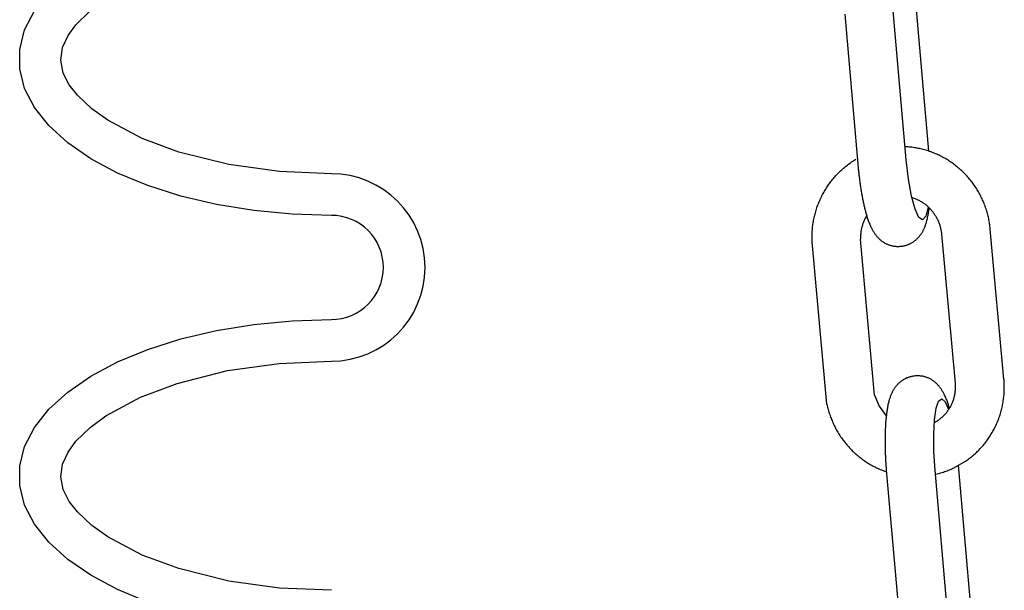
# Model space of a CAD drawing. Extents: x 1529 to 4201, y -422 to 622.
# Tile 288 of 460: x 2190.52 to 2192.88, y 496.62 to 497.99. Entities that reach past the tile are written whole.
import ezdxf

# ---------------------------------------------------------------- set-up
doc = ezdxf.new("R2010")
doc.units = 0
doc.header["$MEASUREMENT"] = 0
doc.layers.add('SPILL-BUCKET', color=1, linetype='CONTINUOUS')

msp = doc.modelspace()

# ---------------------------------------------------------------- linework, layer by layer
at = {"layer": 'SPILL-BUCKET', "color": 1, "linetype": 'Continuous'}
for p, q in [((2192.698, 497.67574), (2192.66746, 498.02452)), ((2190.52737, 497.96675), (2190.55077, 498.01233)), ((2190.65064, 497.9792), (2190.6844, 498.01226)), ((2192.49583, 498.00429), (2192.52735, 497.64436)), ((2192.6436, 497.65514), (2192.6123, 498.01258)), ((2190.51557, 497.92006), (2190.52737, 497.96675)), ((2190.63174, 497.95331), (2190.65064, 497.9792)), ((2190.6185, 497.92451), (2190.63174, 497.95331)), ((2190.51557, 497.873), (2190.51557, 497.92006)), ((2190.61407, 497.89374), (2190.6185, 497.92451)), ((2190.52737, 497.82631), (2190.51557, 497.873)), ((2190.62026, 497.8632), (2190.61407, 497.89374)), ((2190.63468, 497.83498), (2190.62026, 497.8632)), ((2190.55077, 497.78073), (2190.52737, 497.82631)), ((2190.65416, 497.80985), (2190.63468, 497.83498)), ((2190.68843, 497.77752), (2190.65416, 497.80985)), ((2190.58542, 497.73697), (2190.55077, 497.78073)), ((2190.72675, 497.75004), (2190.68843, 497.77752)), ((2190.63077, 497.69573), (2190.58542, 497.73697)), ((2190.80968, 497.70613), (2190.72675, 497.75004)), ((2190.89758, 497.67369), (2190.80968, 497.70613)), ((2190.68609, 497.65766), (2190.63077, 497.69573)), ((2192.64783, 497.68603), (2192.64086, 497.68652)), ((2192.65091, 497.68575), (2192.64783, 497.68603)), ((2192.65399, 497.68542), (2192.65091, 497.68575)), ((2192.65706, 497.68505), (2192.65399, 497.68542)), ((2192.66013, 497.68464), (2192.65706, 497.68505)), ((2192.66319, 497.68418), (2192.66013, 497.68464)), ((2192.66625, 497.68367), (2192.66319, 497.68418)), ((2192.6693, 497.68313), (2192.66625, 497.68367)), ((2192.67234, 497.68253), (2192.6693, 497.68313)), ((2192.67537, 497.68189), (2192.67234, 497.68253)), ((2191.01737, 497.64383), (2190.89758, 497.67369)), ((2192.67839, 497.68121), (2192.67537, 497.68189)), ((2192.68141, 497.68049), (2192.67839, 497.68121)), ((2192.68441, 497.67972), (2192.68141, 497.68049)), ((2192.6874, 497.67891), (2192.68441, 497.67972)), ((2192.69039, 497.67805), (2192.6874, 497.67891)), ((2192.69336, 497.67715), (2192.69039, 497.67805)), ((2192.69631, 497.67621), (2192.69336, 497.67715)), ((2192.69926, 497.67522), (2192.69631, 497.67621)), ((2192.70219, 497.67419), (2192.69926, 497.67522)), ((2192.7051, 497.67312), (2192.70219, 497.67419)), ((2192.708, 497.67201), (2192.7051, 497.67312)), ((2192.71089, 497.67085), (2192.708, 497.67201)), ((2192.71375, 497.66966), (2192.71089, 497.67085)), ((2192.7166, 497.66842), (2192.71375, 497.66966)), ((2192.71944, 497.66714), (2192.7166, 497.66842)), ((2192.72225, 497.66582), (2192.71944, 497.66714)), ((2192.72505, 497.66446), (2192.72225, 497.66582)), ((2192.72782, 497.66305), (2192.72505, 497.66446)), ((2192.73058, 497.66161), (2192.72782, 497.66305)), ((2192.73332, 497.66013), (2192.73058, 497.66161)), ((2192.73603, 497.65861), (2192.73332, 497.66013)), ((2190.75052, 497.62335), (2190.68609, 497.65766)), ((2191.13946, 497.627), (2191.01737, 497.64383)), ((2192.49265, 497.63466), (2192.49502, 497.63668)), ((2192.49502, 497.63668), (2192.49741, 497.63867)), ((2192.49741, 497.63867), (2192.49984, 497.64062)), ((2192.49984, 497.64062), (2192.50229, 497.64254)), ((2192.50229, 497.64254), (2192.50477, 497.64442)), ((2192.50477, 497.64442), (2192.50727, 497.64626)), ((2192.50727, 497.64626), (2192.5098, 497.64807)), ((2192.5098, 497.64807), (2192.51236, 497.64984)), ((2192.51236, 497.64984), (2192.51494, 497.65157)), ((2192.51494, 497.65157), (2192.51754, 497.65327)), ((2192.51754, 497.65327), (2192.52017, 497.65492)), ((2192.52017, 497.65492), (2192.52282, 497.65654)), ((2192.52735, 497.64436), (2192.52748, 497.64287)), ((2192.52748, 497.64287), (2192.52762, 497.64138)), ((2192.52762, 497.64138), (2192.52787, 497.63857)), ((2192.52787, 497.63857), (2192.52814, 497.63576)), ((2192.52814, 497.63576), (2192.52842, 497.63295)), ((2192.64893, 497.60893), (2192.6436, 497.65514)), ((2192.73873, 497.65705), (2192.73603, 497.65861)), ((2192.7414, 497.65545), (2192.73873, 497.65705)), ((2192.74405, 497.65381), (2192.7414, 497.65545)), ((2192.74667, 497.65213), (2192.74405, 497.65381)), ((2192.74928, 497.65042), (2192.74667, 497.65213)), ((2192.75185, 497.64867), (2192.74928, 497.65042)), ((2192.7544, 497.64688), (2192.75185, 497.64867)), ((2192.75693, 497.64505), (2192.7544, 497.64688)), ((2192.75943, 497.64319), (2192.75693, 497.64505)), ((2192.7619, 497.64129), (2192.75943, 497.64319)), ((2192.76435, 497.63935), (2192.7619, 497.64129)), ((2192.76677, 497.63739), (2192.76435, 497.63935)), ((2192.76916, 497.63538), (2192.76677, 497.63739)), ((2192.77152, 497.63334), (2192.76916, 497.63538)), ((2190.82304, 497.59335), (2190.75052, 497.62335)), ((2191.26358, 497.62172), (2191.13946, 497.627)), ((2192.46861, 497.61026), (2192.47064, 497.61264)), ((2192.47064, 497.61264), (2192.4727, 497.61498)), ((2192.4727, 497.61498), (2192.47479, 497.61729)), ((2192.47479, 497.61729), (2192.47691, 497.61958)), ((2192.47691, 497.61958), (2192.47906, 497.62183)), ((2192.47906, 497.62183), (2192.48125, 497.62405)), ((2192.48125, 497.62405), (2192.48347, 497.62624)), ((2192.48347, 497.62624), (2192.48572, 497.62839)), ((2192.48572, 497.62839), (2192.488, 497.63052)), ((2192.488, 497.63052), (2192.49031, 497.63261)), ((2192.49031, 497.63261), (2192.49265, 497.63466)), ((2192.52842, 497.63295), (2192.5287, 497.63014)), ((2192.5287, 497.63014), (2192.529, 497.62735)), ((2192.529, 497.62735), (2192.5293, 497.62456)), ((2192.5293, 497.62456), (2192.5296, 497.62178)), ((2192.5296, 497.62178), (2192.52992, 497.619)), ((2192.52992, 497.619), (2192.53024, 497.61624)), ((2192.53024, 497.61624), (2192.53057, 497.61348)), ((2192.53057, 497.61348), (2192.53091, 497.61073)), ((2192.77386, 497.63127), (2192.77152, 497.63334)), ((2192.77616, 497.62917), (2192.77386, 497.63127)), ((2192.77843, 497.62703), (2192.77616, 497.62917)), ((2192.78068, 497.62485), (2192.77843, 497.62703)), ((2192.78289, 497.62265), (2192.78068, 497.62485)), ((2192.78507, 497.62041), (2192.78289, 497.62265)), ((2192.78722, 497.61815), (2192.78507, 497.62041)), ((2192.78933, 497.61585), (2192.78722, 497.61815)), ((2192.79142, 497.61352), (2192.78933, 497.61585)), ((2192.79347, 497.61116), (2192.79142, 497.61352)), ((2190.90251, 497.56814), (2190.82304, 497.59335)), ((2192.45197, 497.58765), (2192.45368, 497.59027)), ((2192.45368, 497.59027), (2192.45542, 497.59286)), ((2192.45542, 497.59286), (2192.4572, 497.59543)), ((2192.4572, 497.59543), (2192.45901, 497.59797)), ((2192.45901, 497.59797), (2192.46086, 497.60048)), ((2192.46086, 497.60048), (2192.46275, 497.60297)), ((2192.46275, 497.60297), (2192.46467, 497.60543)), ((2192.46467, 497.60543), (2192.46662, 497.60786)), ((2192.46662, 497.60786), (2192.46861, 497.61026)), ((2192.53091, 497.61073), (2192.53126, 497.608)), ((2192.53126, 497.608), (2192.53161, 497.60527)), ((2192.53161, 497.60527), (2192.53198, 497.60255)), ((2192.53198, 497.60255), (2192.53235, 497.59985)), ((2192.53235, 497.59985), (2192.53272, 497.59716)), ((2192.53272, 497.59716), (2192.53311, 497.59447)), ((2192.53311, 497.59447), (2192.5335, 497.59181)), ((2192.5335, 497.59181), (2192.5339, 497.58915)), ((2192.5339, 497.58915), (2192.53431, 497.58651)), ((2192.6562, 497.56818), (2192.64893, 497.60893)), ((2192.79548, 497.60877), (2192.79347, 497.61116)), ((2192.79746, 497.60636), (2192.79548, 497.60877)), ((2192.79941, 497.60391), (2192.79746, 497.60636)), ((2192.80132, 497.60144), (2192.79941, 497.60391)), ((2192.8032, 497.59894), (2192.80132, 497.60144)), ((2192.80504, 497.59642), (2192.8032, 497.59894)), ((2192.80685, 497.59386), (2192.80504, 497.59642)), ((2192.80861, 497.59129), (2192.80685, 497.59386)), ((2192.81035, 497.58868), (2192.80861, 497.59129)), ((2192.81204, 497.58606), (2192.81035, 497.58868)), ((2190.98767, 497.5481), (2190.90251, 497.56814)), ((2192.43836, 497.56306), (2192.43972, 497.56588)), ((2192.43972, 497.56588), (2192.44111, 497.56867)), ((2192.44111, 497.56867), (2192.44255, 497.57145)), ((2192.44255, 497.57145), (2192.44402, 497.57421)), ((2192.44402, 497.57421), (2192.44554, 497.57694)), ((2192.44554, 497.57694), (2192.44709, 497.57965)), ((2192.44709, 497.57965), (2192.44868, 497.58234)), ((2192.44868, 497.58234), (2192.45031, 497.58501)), ((2192.45031, 497.58501), (2192.45197, 497.58765)), ((2192.53431, 497.58651), (2192.53472, 497.58388)), ((2192.53472, 497.58388), (2192.53515, 497.58127)), ((2192.53515, 497.58127), (2192.53558, 497.57867)), ((2192.53558, 497.57867), (2192.53601, 497.57609)), ((2192.53601, 497.57609), (2192.53646, 497.57352)), ((2192.53646, 497.57352), (2192.53691, 497.57097)), ((2192.53691, 497.57097), (2192.53737, 497.56843)), ((2192.53737, 497.56843), (2192.53784, 497.56592)), ((2192.53784, 497.56592), (2192.53832, 497.56341)), ((2192.66477, 497.53659), (2192.6562, 497.56818)), ((2192.65709, 497.56492), (2192.66009, 497.56391)), ((2192.8137, 497.5834), (2192.81204, 497.58606)), ((2192.81532, 497.58073), (2192.8137, 497.5834)), ((2192.8169, 497.57803), (2192.81532, 497.58073)), ((2192.81844, 497.57531), (2192.8169, 497.57803)), ((2192.81994, 497.57257), (2192.81844, 497.57531)), ((2192.8214, 497.56981), (2192.81994, 497.57257)), ((2192.82283, 497.56702), (2192.8214, 497.56981)), ((2192.82421, 497.56422), (2192.82283, 497.56702)), ((2192.82555, 497.56139), (2192.82421, 497.56422)), ((2191.07719, 497.53356), (2190.98767, 497.5481)), ((2192.429, 497.53988), (2192.43002, 497.54283)), ((2192.43002, 497.54283), (2192.43109, 497.54577)), ((2192.43109, 497.54577), (2192.4322, 497.5487)), ((2192.4322, 497.5487), (2192.43335, 497.55161)), ((2192.43335, 497.55161), (2192.43454, 497.5545)), ((2192.43454, 497.5545), (2192.43578, 497.55737)), ((2192.43578, 497.55737), (2192.43705, 497.56022)), ((2192.43705, 497.56022), (2192.43836, 497.56306)), ((2192.53832, 497.56341), (2192.5388, 497.56093)), ((2192.5388, 497.56093), (2192.5393, 497.55845)), ((2192.5393, 497.55845), (2192.5398, 497.556)), ((2192.5398, 497.556), (2192.54031, 497.55356)), ((2192.54031, 497.55356), (2192.54082, 497.55114)), ((2192.54082, 497.55114), (2192.54135, 497.54873)), ((2192.54135, 497.54873), (2192.54189, 497.54634)), ((2192.54189, 497.54634), (2192.54243, 497.54397)), ((2192.54243, 497.54397), (2192.54299, 497.54161)), ((2192.54299, 497.54161), (2192.54355, 497.53926)), ((2192.66009, 497.56391), (2192.66206, 497.56322)), ((2192.66206, 497.56322), (2192.66401, 497.56248)), ((2192.66401, 497.56248), (2192.66595, 497.5617)), ((2192.66595, 497.5617), (2192.66787, 497.56088)), ((2192.66787, 497.56088), (2192.66977, 497.56002)), ((2192.66977, 497.56002), (2192.67166, 497.55913)), ((2192.67166, 497.55913), (2192.67353, 497.55819)), ((2192.67353, 497.55819), (2192.67538, 497.55721)), ((2192.67538, 497.55721), (2192.6772, 497.55619)), ((2192.6772, 497.55619), (2192.67901, 497.55513)), ((2192.67901, 497.55513), (2192.6808, 497.55404)), ((2192.6808, 497.55404), (2192.68256, 497.5529)), ((2192.68256, 497.5529), (2192.6843, 497.55173)), ((2192.6843, 497.55173), (2192.68602, 497.55053)), ((2192.68602, 497.55053), (2192.68771, 497.54929)), ((2192.68771, 497.54929), (2192.68937, 497.54801)), ((2192.68937, 497.54801), (2192.69101, 497.5467)), ((2192.6961, 497.54217), (2192.69027, 497.51997)), ((2192.69101, 497.5467), (2192.69262, 497.54535)), ((2192.69262, 497.54535), (2192.69421, 497.54397)), ((2192.69421, 497.54397), (2192.69577, 497.54256)), ((2192.69577, 497.54256), (2192.69729, 497.54112)), ((2192.69729, 497.54112), (2192.69879, 497.53964)), ((2192.82686, 497.55855), (2192.82555, 497.56139)), ((2192.82812, 497.55569), (2192.82686, 497.55855)), ((2192.82934, 497.55281), (2192.82812, 497.55569)), ((2192.83052, 497.54992), (2192.82934, 497.55281)), ((2192.83166, 497.547), (2192.83052, 497.54992)), ((2192.83276, 497.54407), (2192.83166, 497.547)), ((2192.83381, 497.54113), (2192.83276, 497.54407)), ((2192.83482, 497.53817), (2192.83381, 497.54113)), ((2191.16964, 497.52474), (2191.07719, 497.53356)), ((2191.26358, 497.52178), (2191.16964, 497.52474)), ((2192.42233, 497.51578), (2192.42301, 497.51883)), ((2192.42301, 497.51883), (2192.42374, 497.52188)), ((2192.42374, 497.52188), (2192.42451, 497.52491)), ((2192.42451, 497.52491), (2192.42532, 497.52793)), ((2192.42532, 497.52793), (2192.42617, 497.53094)), ((2192.42617, 497.53094), (2192.42707, 497.53393)), ((2192.42707, 497.53393), (2192.42801, 497.53691)), ((2192.42801, 497.53691), (2192.429, 497.53988)), ((2192.54355, 497.53926), (2192.54413, 497.53694)), ((2192.54413, 497.53694), (2192.54472, 497.53462)), ((2192.54472, 497.53462), (2192.54532, 497.53233)), ((2192.54618, 497.51728), (2192.54519, 497.51542)), ((2192.54532, 497.53233), (2192.54593, 497.53003)), ((2192.54593, 497.53003), (2192.54655, 497.52776)), ((2192.54593, 497.53003), (2192.54655, 497.52776)), ((2192.5472, 497.51912), (2192.54618, 497.51728)), ((2192.54655, 497.52776), (2192.5472, 497.52549)), ((2192.54655, 497.52776), (2192.5472, 497.52549)), ((2192.5472, 497.52549), (2192.54785, 497.52324)), ((2192.5472, 497.52549), (2192.54785, 497.52324)), ((2192.54826, 497.52094), (2192.5472, 497.51912)), ((2192.54785, 497.52324), (2192.54853, 497.52097)), ((2192.54785, 497.52324), (2192.54853, 497.52097)), ((2192.54843, 497.52121), (2192.54826, 497.52094)), ((2192.55066, 497.51425), (2192.54853, 497.52097)), ((2192.54853, 497.52097), (2192.54921, 497.51874)), ((2192.54921, 497.51874), (2192.54993, 497.51647)), ((2192.67385, 497.51705), (2192.66477, 497.53659)), ((2192.68262, 497.51133), (2192.67385, 497.51705)), ((2192.69027, 497.51997), (2192.68262, 497.51133)), ((2192.69426, 497.51443), (2192.69482, 497.51695)), ((2192.69482, 497.51695), (2192.69535, 497.5195)), ((2192.69535, 497.5195), (2192.69584, 497.52199)), ((2192.69584, 497.52199), (2192.6963, 497.52452)), ((2192.6963, 497.52452), (2192.69672, 497.52697)), ((2192.69672, 497.52697), (2192.69713, 497.52945)), ((2192.69713, 497.52945), (2192.69749, 497.53187)), ((2192.69749, 497.53187), (2192.69785, 497.53433)), ((2192.69785, 497.53433), (2192.69817, 497.53674)), ((2192.69817, 497.53674), (2192.69849, 497.53918)), ((2192.69849, 497.53918), (2192.69857, 497.53985)), ((2192.69879, 497.53964), (2192.70026, 497.53813)), ((2192.70026, 497.53813), (2192.70169, 497.53659)), ((2192.70169, 497.53659), (2192.7031, 497.53503)), ((2192.7031, 497.53503), (2192.70447, 497.53343)), ((2192.70447, 497.53343), (2192.70581, 497.53181)), ((2192.70581, 497.53181), (2192.70711, 497.53015)), ((2192.70711, 497.53015), (2192.70839, 497.52848)), ((2192.70839, 497.52848), (2192.70962, 497.52677)), ((2192.70962, 497.52677), (2192.71082, 497.52504)), ((2192.71082, 497.52504), (2192.71199, 497.52329)), ((2192.71199, 497.52329), (2192.71312, 497.52151)), ((2192.71312, 497.52151), (2192.71421, 497.5197)), ((2192.71421, 497.5197), (2192.71527, 497.51788)), ((2192.71527, 497.51788), (2192.71629, 497.51604)), ((2192.83579, 497.5352), (2192.83482, 497.53817)), ((2192.83672, 497.53222), (2192.83579, 497.5352)), ((2192.83761, 497.52922), (2192.83672, 497.53222)), ((2192.83845, 497.52621), (2192.83761, 497.52922)), ((2192.83925, 497.52319), (2192.83845, 497.52621)), ((2192.84, 497.52016), (2192.83925, 497.52319)), ((2192.84071, 497.51712), (2192.84, 497.52016)), ((2192.84138, 497.51406), (2192.84071, 497.51712)), ((2192.41846, 497.49109), (2192.41879, 497.4942)), ((2192.41879, 497.4942), (2192.41916, 497.4973)), ((2192.41916, 497.4973), (2192.41958, 497.5004)), ((2192.41958, 497.5004), (2192.42004, 497.50349)), ((2192.42004, 497.50349), (2192.42055, 497.50657)), ((2192.42055, 497.50657), (2192.4211, 497.50965)), ((2192.4211, 497.50965), (2192.42169, 497.51272)), ((2192.42169, 497.51272), (2192.42233, 497.51578)), ((2192.53695, 497.49381), (2192.53645, 497.49177)), ((2192.5375, 497.49585), (2192.53695, 497.49381)), ((2192.53808, 497.49787), (2192.5375, 497.49585)), ((2192.53871, 497.49988), (2192.53808, 497.49787)), ((2192.53938, 497.50188), (2192.53871, 497.49988)), ((2192.54009, 497.50387), (2192.53938, 497.50188)), ((2192.54084, 497.50583), (2192.54009, 497.50387)), ((2192.54163, 497.50779), (2192.54084, 497.50583)), ((2192.54246, 497.50972), (2192.54163, 497.50779)), ((2192.54333, 497.51164), (2192.54246, 497.50972)), ((2192.54424, 497.51354), (2192.54333, 497.51164)), ((2192.54519, 497.51542), (2192.54424, 497.51354)), ((2192.54993, 497.51647), (2192.55066, 497.51425)), ((2192.55066, 497.51425), (2192.55143, 497.51198)), ((2192.55066, 497.51425), (2192.55143, 497.51198)), ((2192.55143, 497.51198), (2192.55222, 497.50973)), ((2192.55222, 497.50973), (2192.55305, 497.50744)), ((2192.55305, 497.50744), (2192.5539, 497.50517)), ((2192.5539, 497.50517), (2192.55481, 497.50284)), ((2192.55481, 497.50284), (2192.55575, 497.50054)), ((2192.55575, 497.50054), (2192.55676, 497.49815)), ((2192.55676, 497.49815), (2192.55781, 497.4958)), ((2192.55781, 497.4958), (2192.55878, 497.49372)), ((2192.55878, 497.49372), (2192.55979, 497.49165)), ((2192.68722, 497.49206), (2192.68788, 497.49364)), ((2192.68788, 497.49364), (2192.68855, 497.49534)), ((2192.68855, 497.49534), (2192.6892, 497.49705)), ((2192.6892, 497.49705), (2192.68986, 497.49891)), ((2192.68986, 497.49891), (2192.6905, 497.50078)), ((2192.6905, 497.50078), (2192.69116, 497.50284)), ((2192.69116, 497.50284), (2192.69179, 497.50491)), ((2192.69179, 497.50491), (2192.69244, 497.50719)), ((2192.69244, 497.50719), (2192.69305, 497.50948)), ((2192.69305, 497.50948), (2192.69367, 497.51194)), ((2192.69367, 497.51194), (2192.69426, 497.51443)), ((2192.71629, 497.51604), (2192.71727, 497.51417)), ((2192.71727, 497.51417), (2192.71821, 497.51229)), ((2192.71821, 497.51229), (2192.71912, 497.51038)), ((2192.71912, 497.51038), (2192.71998, 497.50846)), ((2192.71998, 497.50846), (2192.72081, 497.50652)), ((2192.72081, 497.50652), (2192.72159, 497.50457)), ((2192.72159, 497.50457), (2192.72233, 497.5026)), ((2192.72233, 497.5026), (2192.72304, 497.50061)), ((2192.72304, 497.50061), (2192.7237, 497.49861)), ((2192.7237, 497.49861), (2192.72432, 497.4966)), ((2192.72432, 497.4966), (2192.7249, 497.49458)), ((2192.7249, 497.49458), (2192.72544, 497.49254)), ((2192.84201, 497.511), (2192.84138, 497.51406)), ((2192.84259, 497.50793), (2192.84201, 497.511)), ((2192.84312, 497.50486), (2192.84259, 497.50793)), ((2192.84362, 497.50177), (2192.84312, 497.50486)), ((2192.84406, 497.49868), (2192.84362, 497.50177)), ((2192.84447, 497.49559), (2192.84406, 497.49868)), ((2192.84483, 497.49249), (2192.84447, 497.49559)), ((2192.4174, 497.46925), (2192.41742, 497.47237)), ((2192.41742, 497.47237), (2192.41748, 497.4755)), ((2192.41748, 497.4755), (2192.41759, 497.47862)), ((2192.41759, 497.47862), (2192.41774, 497.48174)), ((2192.41774, 497.48174), (2192.41793, 497.48486)), ((2192.41793, 497.48486), (2192.41817, 497.48798)), ((2192.41817, 497.48798), (2192.41846, 497.49109)), ((2192.53376, 497.47092), (2192.53373, 497.46881)), ((2192.53383, 497.47302), (2192.53376, 497.47092)), ((2192.53395, 497.47512), (2192.53383, 497.47302)), ((2192.53412, 497.47722), (2192.53395, 497.47512)), ((2192.53432, 497.47931), (2192.53412, 497.47722)), ((2192.53457, 497.48141), (2192.53432, 497.47931)), ((2192.53486, 497.48349), (2192.53457, 497.48141)), ((2192.53519, 497.48557), (2192.53486, 497.48349)), ((2192.53557, 497.48764), (2192.53519, 497.48557)), ((2192.53599, 497.48971), (2192.53557, 497.48764)), ((2192.53645, 497.49177), (2192.53599, 497.48971)), ((2192.55979, 497.49165), (2192.56074, 497.48978)), ((2192.56074, 497.48978), (2192.56172, 497.48792)), ((2192.56172, 497.48792), (2192.56264, 497.48624)), ((2192.56264, 497.48624), (2192.56361, 497.48457)), ((2192.56361, 497.48457), (2192.56452, 497.48304)), ((2192.56452, 497.48304), (2192.56547, 497.48152)), ((2192.56547, 497.48152), (2192.56638, 497.48011)), ((2192.56638, 497.48011), (2192.56732, 497.4787)), ((2192.56732, 497.4787), (2192.56825, 497.47739)), ((2192.56825, 497.47739), (2192.5692, 497.47607)), ((2192.5692, 497.47607), (2192.57014, 497.47483)), ((2192.57014, 497.47483), (2192.57111, 497.47359)), ((2192.57111, 497.47359), (2192.57207, 497.4724)), ((2192.57207, 497.4724), (2192.57307, 497.47123)), ((2192.57307, 497.47123), (2192.57407, 497.4701)), ((2192.57407, 497.4701), (2192.57509, 497.46897)), ((2192.67241, 497.46866), (2192.67342, 497.46978)), ((2192.67342, 497.46978), (2192.67442, 497.47092)), ((2192.67442, 497.47092), (2192.67538, 497.47207)), ((2192.67538, 497.47207), (2192.67632, 497.47326)), ((2192.67632, 497.47326), (2192.67723, 497.47444)), ((2192.67723, 497.47444), (2192.67812, 497.47566)), ((2192.67812, 497.47566), (2192.67897, 497.47688)), ((2192.67897, 497.47688), (2192.67982, 497.47813)), ((2192.67982, 497.47813), (2192.68063, 497.47939)), ((2192.68063, 497.47939), (2192.68144, 497.48069)), ((2192.68144, 497.48069), (2192.68221, 497.48199)), ((2192.68221, 497.48199), (2192.68297, 497.48334)), ((2192.68297, 497.48334), (2192.68371, 497.48468)), ((2192.68371, 497.48468), (2192.68444, 497.48609)), ((2192.68444, 497.48609), (2192.68515, 497.4875)), ((2192.68515, 497.4875), (2192.68586, 497.48899)), ((2192.68586, 497.48899), (2192.68653, 497.49047)), ((2192.68653, 497.49047), (2192.68722, 497.49206)), ((2192.72544, 497.49254), (2192.72594, 497.4905)), ((2192.72594, 497.4905), (2192.72639, 497.48844)), ((2192.72639, 497.48844), (2192.7268, 497.48638)), ((2192.7268, 497.48638), (2192.72717, 497.48431)), ((2192.72717, 497.48431), (2192.72749, 497.48223)), ((2192.72749, 497.48223), (2192.72778, 497.48015)), ((2192.72778, 497.48015), (2192.72798, 497.47843)), ((2192.72798, 497.47843), (2192.72815, 497.4767)), ((2192.72815, 497.4767), (2192.76067, 497.11924)), ((2192.84503, 497.49059), (2192.84483, 497.49249)), ((2192.84521, 497.48868), (2192.84503, 497.49059)), ((2192.87795, 497.12874), (2192.84521, 497.48868)), ((2192.41743, 497.46613), (2192.4174, 497.46925)), ((2192.4175, 497.46301), (2192.41743, 497.46613)), ((2192.41762, 497.45989), (2192.4175, 497.46301)), ((2192.41778, 497.45677), (2192.41762, 497.45989)), ((2192.41799, 497.45366), (2192.41778, 497.45677)), ((2192.41813, 497.45175), (2192.41799, 497.45366)), ((2192.4183, 497.44985), (2192.41813, 497.45175)), ((2192.45293, 497.06916), (2192.4183, 497.44985)), ((2192.53373, 497.46881), (2192.53374, 497.46671)), ((2192.53374, 497.46671), (2192.53379, 497.46461)), ((2192.56767, 497.09051), (2192.53379, 497.46461)), ((2192.57509, 497.46897), (2192.57612, 497.46789)), ((2192.57612, 497.46789), (2192.57719, 497.46682)), ((2192.57719, 497.46682), (2192.57826, 497.46578)), ((2192.57826, 497.46578), (2192.57936, 497.46476)), ((2192.57936, 497.46476), (2192.58048, 497.46376)), ((2192.58048, 497.46376), (2192.58162, 497.46278)), ((2192.58162, 497.46278), (2192.58279, 497.46183)), ((2192.58279, 497.46183), (2192.58398, 497.4609)), ((2192.58398, 497.4609), (2192.58519, 497.45999)), ((2192.58519, 497.45999), (2192.58643, 497.4591)), ((2192.58643, 497.4591), (2192.58782, 497.45815)), ((2192.58782, 497.45815), (2192.58926, 497.45723)), ((2192.58926, 497.45723), (2192.59071, 497.45635)), ((2192.59071, 497.45635), (2192.5922, 497.45549)), ((2192.5922, 497.45549), (2192.59371, 497.45468)), ((2192.59371, 497.45468), (2192.59524, 497.4539)), ((2192.59524, 497.4539), (2192.59679, 497.45317)), ((2192.59679, 497.45317), (2192.59837, 497.45247)), ((2192.59837, 497.45247), (2192.59996, 497.45182)), ((2192.59996, 497.45182), (2192.60157, 497.4512)), ((2192.60157, 497.4512), (2192.60319, 497.45064)), ((2192.60319, 497.45064), (2192.60484, 497.45011)), ((2192.60484, 497.45011), (2192.60649, 497.44963)), ((2192.60649, 497.44963), (2192.60816, 497.44919)), ((2192.60816, 497.44919), (2192.60983, 497.44881)), ((2192.60983, 497.44881), (2192.61152, 497.44846)), ((2192.61152, 497.44846), (2192.61321, 497.44816)), ((2192.61321, 497.44816), (2192.61491, 497.44791)), ((2192.61491, 497.44791), (2192.6166, 497.44771)), ((2192.6166, 497.44771), (2192.61831, 497.44755)), ((2192.61831, 497.44755), (2192.62001, 497.44744)), ((2192.62001, 497.44744), (2192.62171, 497.44737)), ((2192.62171, 497.44737), (2192.62341, 497.44735)), ((2192.62341, 497.44735), (2192.6251, 497.44737)), ((2192.6251, 497.44737), (2192.62654, 497.44744)), ((2192.62654, 497.44744), (2192.62798, 497.44754)), ((2192.62798, 497.44752), (2192.62945, 497.44763)), ((2192.62945, 497.44764), (2192.6297, 497.44766)), ((2192.6297, 497.44766), (2192.62995, 497.44767)), ((2192.62995, 497.44767), (2192.63163, 497.44782)), ((2192.63163, 497.44782), (2192.6333, 497.44804)), ((2192.6333, 497.44804), (2192.63495, 497.44829)), ((2192.63495, 497.44829), (2192.6366, 497.44858)), ((2192.6366, 497.44858), (2192.63823, 497.44891)), ((2192.63823, 497.44891), (2192.63985, 497.44929)), ((2192.63985, 497.44929), (2192.64146, 497.44971)), ((2192.64146, 497.44971), (2192.64305, 497.45017)), ((2192.64179, 497.4498), (2192.64305, 497.45017)), ((2192.64305, 497.45017), (2192.64462, 497.45067)), ((2192.64305, 497.45017), (2192.64462, 497.45067)), ((2192.64462, 497.45067), (2192.64617, 497.45121)), ((2192.64462, 497.45067), (2192.64617, 497.45121)), ((2192.64617, 497.45121), (2192.64771, 497.45178)), ((2192.64771, 497.45178), (2192.64922, 497.4524)), ((2192.64922, 497.4524), (2192.65071, 497.45305)), ((2192.65071, 497.45305), (2192.65218, 497.45373)), ((2192.65218, 497.45373), (2192.65278, 497.45403)), ((2192.65278, 497.45403), (2192.65338, 497.45432)), ((2192.65338, 497.45432), (2192.6538, 497.45454)), ((2192.6538, 497.45454), (2192.65408, 497.45468)), ((2192.65436, 497.45483), (2192.6566, 497.45605)), ((2192.6566, 497.45605), (2192.65798, 497.45686)), ((2192.65798, 497.45686), (2192.65934, 497.4577)), ((2192.65934, 497.4577), (2192.66066, 497.45858)), ((2192.66066, 497.45858), (2192.66196, 497.45947)), ((2192.66196, 497.45947), (2192.66324, 497.4604)), ((2192.66324, 497.4604), (2192.66448, 497.46135)), ((2192.66448, 497.46135), (2192.6657, 497.46233)), ((2192.6657, 497.46233), (2192.66689, 497.46333)), ((2192.66689, 497.46333), (2192.66805, 497.46436)), ((2192.66805, 497.46436), (2192.66918, 497.4654)), ((2192.66918, 497.4654), (2192.67029, 497.46647)), ((2192.67029, 497.46647), (2192.67136, 497.46755)), ((2192.67136, 497.46755), (2192.67241, 497.46866)), ((2190.98767, 497.24564), (2191.07719, 497.26018)), ((2191.07719, 497.26018), (2191.16964, 497.269)), ((2191.16964, 497.269), (2191.26358, 497.27195)), ((2190.90251, 497.2256), (2190.98767, 497.24564)), ((2190.82304, 497.20038), (2190.90251, 497.2256)), ((2190.75052, 497.17039), (2190.82304, 497.20038)), ((2190.68609, 497.13608), (2190.75052, 497.17039)), ((2191.0144, 497.14931), (2191.13822, 497.16659)), ((2191.13822, 497.16659), (2191.26358, 497.17202)), ((2190.89315, 497.11866), (2191.0144, 497.14931)), ((2190.63077, 497.09801), (2190.68609, 497.13608)), ((2190.80517, 497.08568), (2190.89315, 497.11866)), ((2192.62206, 497.11547), (2192.62104, 497.11435)), ((2192.6231, 497.11658), (2192.62206, 497.11547)), ((2192.62418, 497.11766), (2192.6231, 497.11658)), ((2192.62528, 497.11873), (2192.62418, 497.11766)), ((2192.62641, 497.11978), (2192.62528, 497.11873)), ((2192.62757, 497.1208), (2192.62641, 497.11978)), ((2192.62876, 497.1218), (2192.62757, 497.1208)), ((2192.62998, 497.12278), (2192.62876, 497.1218)), ((2192.63122, 497.12373), (2192.62998, 497.12278)), ((2192.6325, 497.12466), (2192.63122, 497.12373)), ((2192.6338, 497.12556), (2192.6325, 497.12466)), ((2192.63513, 497.12643), (2192.6338, 497.12556)), ((2192.63648, 497.12727), (2192.63513, 497.12643)), ((2192.63786, 497.12808), (2192.63648, 497.12727)), ((2192.63925, 497.12885), (2192.63786, 497.12808)), ((2192.64066, 497.12959), (2192.63925, 497.12885)), ((2192.64109, 497.12981), (2192.64066, 497.12959)), ((2192.64168, 497.13011), (2192.64109, 497.12981)), ((2192.64228, 497.1304), (2192.64168, 497.13011)), ((2192.64282, 497.13066), (2192.64228, 497.1304)), ((2192.64524, 497.13173), (2192.64282, 497.13066)), ((2192.64676, 497.13235), (2192.64524, 497.13173)), ((2192.64829, 497.13292), (2192.64676, 497.13235)), ((2192.64984, 497.13346), (2192.64829, 497.13292)), ((2192.65142, 497.13396), (2192.64984, 497.13346)), ((2192.65301, 497.13442), (2192.65142, 497.13396)), ((2192.65461, 497.13484), (2192.65301, 497.13442)), ((2192.65623, 497.13522), (2192.65461, 497.13484)), ((2192.65786, 497.13555), (2192.65623, 497.13522)), ((2192.65951, 497.13584), (2192.65786, 497.13555)), ((2192.66117, 497.13609), (2192.65951, 497.13584)), ((2192.66284, 497.13631), (2192.66117, 497.13609)), ((2192.66451, 497.13646), (2192.66284, 497.13631)), ((2192.66476, 497.13647), (2192.66451, 497.13646)), ((2192.66502, 497.13649), (2192.66476, 497.13647)), ((2192.66648, 497.13661), (2192.66501, 497.1365)), ((2192.66792, 497.1367), (2192.66649, 497.1366)), ((2192.66936, 497.13676), (2192.66792, 497.1367)), ((2192.67106, 497.13678), (2192.66936, 497.13676)), ((2192.67275, 497.13676), (2192.67106, 497.13678)), ((2192.67446, 497.1367), (2192.67275, 497.13676)), ((2192.67616, 497.13659), (2192.67446, 497.1367)), ((2192.67786, 497.13642), (2192.67616, 497.13659)), ((2192.67956, 497.13622), (2192.67786, 497.13642)), ((2192.68126, 497.13597), (2192.67956, 497.13622)), ((2192.68294, 497.13567), (2192.68126, 497.13597)), ((2192.68463, 497.13533), (2192.68294, 497.13567)), ((2192.6863, 497.13494), (2192.68463, 497.13533)), ((2192.68797, 497.1345), (2192.6863, 497.13494)), ((2192.68962, 497.13402), (2192.68797, 497.1345)), ((2192.69127, 497.1335), (2192.68962, 497.13402)), ((2192.69289, 497.13293), (2192.69127, 497.1335)), ((2192.69451, 497.13232), (2192.69289, 497.13293)), ((2192.6961, 497.13166), (2192.69451, 497.13232)), ((2192.69767, 497.13097), (2192.6961, 497.13166)), ((2192.69922, 497.13023), (2192.69767, 497.13097)), ((2192.70076, 497.12945), (2192.69922, 497.13023)), ((2192.70226, 497.12864), (2192.70076, 497.12945)), ((2192.70375, 497.12779), (2192.70226, 497.12864)), ((2192.7052, 497.1269), (2192.70375, 497.12779)), ((2192.70664, 497.12598), (2192.7052, 497.1269)), ((2192.70804, 497.12503), (2192.70664, 497.12598)), ((2192.70928, 497.12414), (2192.70804, 497.12503)), ((2192.71048, 497.12324), (2192.70928, 497.12414)), ((2192.71168, 497.1223), (2192.71048, 497.12324)), ((2192.71284, 497.12135), (2192.71168, 497.1223)), ((2192.71398, 497.12037), (2192.71284, 497.12135)), ((2192.7151, 497.11938), (2192.71398, 497.12037)), ((2192.7162, 497.11835), (2192.7151, 497.11938)), ((2192.71727, 497.11731), (2192.7162, 497.11835)), ((2192.71834, 497.11624), (2192.71727, 497.11731)), ((2192.71937, 497.11516), (2192.71834, 497.11624)), ((2192.76067, 497.11924), (2192.76075, 497.11835)), ((2192.76075, 497.11835), (2192.76082, 497.11746)), ((2192.76082, 497.11746), (2192.76095, 497.11537)), ((2192.76095, 497.11537), (2192.76104, 497.11327)), ((2192.87685, 497.12785), (2192.87711, 497.12797)), ((2192.87776, 497.12837), (2192.87795, 497.12874)), ((2192.87818, 497.12612), (2192.87795, 497.12874)), ((2192.87837, 497.12349), (2192.87818, 497.12612)), ((2192.87855, 497.12037), (2192.87837, 497.12349)), ((2192.87869, 497.11726), (2192.87855, 497.12037)), ((2192.87879, 497.11414), (2192.87869, 497.11726)), ((2190.58542, 497.05677), (2190.63077, 497.09801)), ((2192.60724, 497.09208), (2192.60658, 497.0905)), ((2192.60793, 497.09366), (2192.60724, 497.09208)), ((2192.60861, 497.09514), (2192.60793, 497.09366)), ((2192.60932, 497.09663), (2192.60861, 497.09514)), ((2192.61002, 497.09804), (2192.60932, 497.09663)), ((2192.61075, 497.09945), (2192.61002, 497.09804)), ((2192.61149, 497.10079), (2192.61075, 497.09945)), ((2192.61226, 497.10214), (2192.61149, 497.10079)), ((2192.61303, 497.10344), (2192.61226, 497.10214)), ((2192.61383, 497.10474), (2192.61303, 497.10344)), ((2192.61464, 497.106), (2192.61383, 497.10474)), ((2192.61549, 497.10725), (2192.61464, 497.106)), ((2192.61635, 497.10847), (2192.61549, 497.10725)), ((2192.61724, 497.10969), (2192.61635, 497.10847)), ((2192.61814, 497.11088), (2192.61724, 497.10969)), ((2192.61909, 497.11205), (2192.61814, 497.11088)), ((2192.62005, 497.11321), (2192.61909, 497.11205)), ((2192.62104, 497.11435), (2192.62005, 497.11321)), ((2192.7204, 497.11403), (2192.71937, 497.11516)), ((2192.72139, 497.1129), (2192.7204, 497.11403)), ((2192.72239, 497.11173), (2192.72139, 497.1129)), ((2192.72335, 497.11054), (2192.72239, 497.11173)), ((2192.72432, 497.1093), (2192.72335, 497.11054)), ((2192.72526, 497.10806), (2192.72432, 497.1093)), ((2192.72622, 497.10675), (2192.72526, 497.10806)), ((2192.72714, 497.10543), (2192.72622, 497.10675)), ((2192.72808, 497.10402), (2192.72714, 497.10543)), ((2192.729, 497.10261), (2192.72808, 497.10402)), ((2192.72994, 497.10109), (2192.729, 497.10261)), ((2192.73086, 497.09956), (2192.72994, 497.10109)), ((2192.73182, 497.09789), (2192.73086, 497.09956)), ((2192.73274, 497.09621), (2192.73182, 497.09789)), ((2192.73373, 497.09435), (2192.73274, 497.09621)), ((2192.73467, 497.09248), (2192.73373, 497.09435)), ((2192.73568, 497.09042), (2192.73467, 497.09248)), ((2192.75954, 497.09243), (2192.75915, 497.09038)), ((2192.75988, 497.09449), (2192.75954, 497.09243)), ((2192.76018, 497.09656), (2192.75988, 497.09449)), ((2192.76044, 497.09864), (2192.76018, 497.09656)), ((2192.76066, 497.10072), (2192.76044, 497.09864)), ((2192.76083, 497.1028), (2192.76066, 497.10072)), ((2192.76096, 497.10489), (2192.76083, 497.1028)), ((2192.76104, 497.10698), (2192.76096, 497.10489)), ((2192.76104, 497.11327), (2192.76108, 497.11117)), ((2192.76108, 497.10908), (2192.76104, 497.10698)), ((2192.76108, 497.11117), (2192.76108, 497.10908)), ((2192.87795, 497.08924), (2192.87821, 497.09234)), ((2192.87821, 497.09234), (2192.87842, 497.09545)), ((2192.87842, 497.09545), (2192.8786, 497.09856)), ((2192.8786, 497.09856), (2192.87873, 497.10167)), ((2192.87873, 497.10167), (2192.87881, 497.10479)), ((2192.87884, 497.11102), (2192.87879, 497.11414)), ((2192.87881, 497.10479), (2192.87885, 497.10791)), ((2192.87885, 497.10791), (2192.87884, 497.11102)), ((2190.72245, 497.04091), (2190.80517, 497.08568)), ((2192.45304, 497.06916), (2192.45393, 497.06503)), ((2192.56767, 497.09051), (2192.5781, 497.06384)), ((2192.6002, 497.06971), (2192.59964, 497.06718)), ((2192.60079, 497.07219), (2192.6002, 497.06971)), ((2192.60141, 497.07465), (2192.60079, 497.07219)), ((2192.60202, 497.07694), (2192.60141, 497.07465)), ((2192.60268, 497.07922), (2192.60202, 497.07694)), ((2192.6033, 497.08129), (2192.60268, 497.07922)), ((2192.60396, 497.08335), (2192.6033, 497.08129)), ((2192.6046, 497.08522), (2192.60396, 497.08335)), ((2192.60527, 497.08708), (2192.6046, 497.08522)), ((2192.60591, 497.08879), (2192.60527, 497.08708)), ((2192.60658, 497.0905), (2192.60591, 497.08879)), ((2192.71527, 497.05908), (2192.72118, 497.07616)), ((2192.72118, 497.07616), (2192.7285, 497.08144)), ((2192.7285, 497.08144), (2192.73666, 497.07452)), ((2192.73665, 497.08833), (2192.73568, 497.09042)), ((2192.7377, 497.08598), (2192.73665, 497.08833)), ((2192.73666, 497.07452), (2192.74503, 497.05592)), ((2192.73871, 497.0836), (2192.7377, 497.08598)), ((2192.73965, 497.08129), (2192.73871, 497.0836)), ((2192.74056, 497.07896), (2192.73965, 497.08129)), ((2192.74141, 497.07669), (2192.74056, 497.07896)), ((2192.74225, 497.0744), (2192.74141, 497.07669)), ((2192.74303, 497.07216), (2192.74225, 497.0744)), ((2192.7438, 497.06989), (2192.74303, 497.07216)), ((2192.74453, 497.06766), (2192.7438, 497.06989)), ((2192.75212, 497.06865), (2192.75124, 497.06677)), ((2192.75297, 497.07055), (2192.75212, 497.06865)), ((2192.75377, 497.07246), (2192.75297, 497.07055)), ((2192.75453, 497.07439), (2192.75377, 497.07246)), ((2192.75526, 497.07634), (2192.75453, 497.07439)), ((2192.75594, 497.07831), (2192.75526, 497.07634)), ((2192.75658, 497.08029), (2192.75594, 497.07831)), ((2192.75718, 497.08228), (2192.75658, 497.08029)), ((2192.75773, 497.08429), (2192.75718, 497.08228)), ((2192.75825, 497.08631), (2192.75773, 497.08429)), ((2192.75872, 497.08834), (2192.75825, 497.08631)), ((2192.75915, 497.09038), (2192.75872, 497.08834)), ((2192.87487, 497.06769), (2192.87544, 497.07074)), ((2192.87544, 497.07074), (2192.87597, 497.07381)), ((2192.87597, 497.07381), (2192.87645, 497.07688)), ((2192.87645, 497.07688), (2192.87689, 497.07996)), ((2192.87689, 497.07996), (2192.87729, 497.08305)), ((2192.87729, 497.08305), (2192.87764, 497.08614)), ((2192.87764, 497.08614), (2192.87795, 497.08924)), ((2190.55077, 497.01301), (2190.58542, 497.05677)), ((2192.45393, 497.06503), (2192.45464, 497.06199)), ((2192.45464, 497.06199), (2192.4554, 497.05896)), ((2192.4554, 497.05896), (2192.45619, 497.05594)), ((2192.45619, 497.05594), (2192.45704, 497.05293)), ((2192.45704, 497.05293), (2192.45792, 497.04993)), ((2192.45792, 497.04993), (2192.45885, 497.04694)), ((2192.45885, 497.04694), (2192.45982, 497.04397)), ((2192.5781, 497.06384), (2192.59553, 497.04115)), ((2192.59598, 497.04496), (2192.59569, 497.04255)), ((2192.59629, 497.0474), (2192.59598, 497.04496)), ((2192.59662, 497.04981), (2192.59629, 497.0474)), ((2192.59697, 497.05226), (2192.59662, 497.04981)), ((2192.59734, 497.05468), (2192.59697, 497.05226)), ((2192.59774, 497.05716), (2192.59734, 497.05468)), ((2192.59816, 497.05961), (2192.59774, 497.05716)), ((2192.59862, 497.06214), (2192.59816, 497.05961)), ((2192.59911, 497.06463), (2192.59862, 497.06214)), ((2192.59964, 497.06718), (2192.59911, 497.06463)), ((2192.71122, 497.03152), (2192.71527, 497.05908)), ((2192.73633, 497.04447), (2192.73493, 497.04295)), ((2192.73769, 497.04603), (2192.73633, 497.04447)), ((2192.73901, 497.04761), (2192.73769, 497.04603)), ((2192.74031, 497.04923), (2192.73901, 497.04761)), ((2192.74156, 497.05087), (2192.74031, 497.04923)), ((2192.74279, 497.05253), (2192.74156, 497.05087)), ((2192.74397, 497.05423), (2192.74279, 497.05253)), ((2192.74512, 497.05595), (2192.74397, 497.05423)), ((2192.74525, 497.06539), (2192.74453, 497.06766)), ((2192.74624, 497.0577), (2192.74512, 497.05595)), ((2192.74594, 497.06316), (2192.74525, 497.06539)), ((2192.74661, 497.06089), (2192.74594, 497.06316)), ((2192.74731, 497.05946), (2192.74624, 497.0577)), ((2192.74711, 497.05918), (2192.74661, 497.06089)), ((2192.74835, 497.06126), (2192.74731, 497.05946)), ((2192.74935, 497.06307), (2192.74835, 497.06126)), ((2192.75031, 497.06491), (2192.74935, 497.06307)), ((2192.75124, 497.06677), (2192.75031, 497.06491)), ((2192.86873, 497.04362), (2192.86965, 497.04658)), ((2192.86965, 497.04658), (2192.87053, 497.04956)), ((2192.87053, 497.04956), (2192.87136, 497.05255)), ((2192.87136, 497.05255), (2192.87215, 497.05556)), ((2192.87215, 497.05556), (2192.8729, 497.05857)), ((2192.8729, 497.05857), (2192.8736, 497.0616)), ((2192.8736, 497.0616), (2192.87426, 497.06464)), ((2192.87426, 497.06464), (2192.87487, 497.06769)), ((2190.6844, 497.01295), (2190.72245, 497.04091)), ((2192.45982, 497.04397), (2192.46083, 497.04101)), ((2192.46083, 497.04101), (2192.46189, 497.03807)), ((2192.46189, 497.03807), (2192.46298, 497.03514)), ((2192.46298, 497.03514), (2192.46412, 497.03223)), ((2192.46412, 497.03223), (2192.4653, 497.02934)), ((2192.4653, 497.02934), (2192.46652, 497.02646)), ((2192.46652, 497.02646), (2192.46778, 497.0236)), ((2192.46778, 497.0236), (2192.46909, 497.02075)), ((2192.46909, 497.02075), (2192.47043, 497.01793)), ((2192.5939, 497.02295), (2192.59374, 497.02045)), ((2192.59408, 497.02542), (2192.5939, 497.02295)), ((2192.59427, 497.0279), (2192.59408, 497.02542)), ((2192.59447, 497.03036), (2192.59427, 497.0279)), ((2192.59468, 497.03282), (2192.59447, 497.03036)), ((2192.59491, 497.03525), (2192.59468, 497.03282)), ((2192.59516, 497.0377), (2192.59491, 497.03525)), ((2192.59541, 497.04011), (2192.59516, 497.0377)), ((2192.59569, 497.04255), (2192.59541, 497.04011)), ((2192.70936, 496.99563), (2192.71122, 497.03152)), ((2192.71412, 497.02617), (2192.71085, 497.02428)), ((2192.71589, 497.02724), (2192.71412, 497.02617)), ((2192.71762, 497.02836), (2192.71589, 497.02724)), ((2192.71933, 497.02951), (2192.71762, 497.02836)), ((2192.72102, 497.03069), (2192.71933, 497.02951)), ((2192.72268, 497.03191), (2192.72102, 497.03069)), ((2192.72431, 497.03318), (2192.72268, 497.03191)), ((2192.72592, 497.03447), (2192.72431, 497.03318)), ((2192.7275, 497.0358), (2192.72592, 497.03447)), ((2192.72904, 497.03716), (2192.7275, 497.0358)), ((2192.73056, 497.03856), (2192.72904, 497.03716)), ((2192.73205, 497.03999), (2192.73056, 497.03856)), ((2192.73351, 497.04145), (2192.73205, 497.03999)), ((2192.73493, 497.04295), (2192.73351, 497.04145)), ((2192.85988, 497.02045), (2192.86113, 497.02329)), ((2192.86113, 497.02329), (2192.86234, 497.02614)), ((2192.86234, 497.02614), (2192.86351, 497.02901)), ((2192.86351, 497.02901), (2192.86464, 497.0319)), ((2192.86464, 497.0319), (2192.86573, 497.03481)), ((2192.86573, 497.03481), (2192.86677, 497.03773)), ((2192.86677, 497.03773), (2192.86778, 497.04066)), ((2192.86778, 497.04066), (2192.86873, 497.04362)), ((2190.52737, 496.96743), (2190.55077, 497.01301)), ((2190.65064, 496.97988), (2190.6844, 497.01295)), ((2192.47043, 497.01793), (2192.47182, 497.01513)), ((2192.47182, 497.01513), (2192.47324, 497.01234)), ((2192.47324, 497.01234), (2192.4747, 497.00958)), ((2192.4747, 497.00958), (2192.4762, 497.00684)), ((2192.4762, 497.00684), (2192.47775, 497.00412)), ((2192.47775, 497.00412), (2192.47933, 497.00142)), ((2192.47933, 497.00142), (2192.48095, 496.99874)), ((2192.48095, 496.99874), (2192.4826, 496.99609)), ((2192.59275, 496.99741), (2192.5927, 496.99479)), ((2192.59282, 497.00002), (2192.59275, 496.99741)), ((2192.5929, 497.00263), (2192.59282, 497.00002)), ((2192.59299, 497.00521), (2192.5929, 497.00263)), ((2192.59308, 497.00779), (2192.59299, 497.00521)), ((2192.59319, 497.01034), (2192.59308, 497.00779)), ((2192.59331, 497.01289), (2192.59319, 497.01034)), ((2192.59344, 497.01542), (2192.59331, 497.01289)), ((2192.59359, 497.01795), (2192.59344, 497.01542)), ((2192.59374, 497.02045), (2192.59359, 497.01795)), ((2192.84681, 496.99587), (2192.84842, 496.99851)), ((2192.84842, 496.99851), (2192.84999, 497.00117)), ((2192.84999, 497.00117), (2192.85152, 497.00386)), ((2192.85152, 497.00386), (2192.85301, 497.00658)), ((2192.85301, 497.00658), (2192.85447, 497.00931)), ((2192.85447, 497.00931), (2192.85588, 497.01207)), ((2192.85588, 497.01207), (2192.85725, 497.01484)), ((2192.85725, 497.01484), (2192.85859, 497.01764)), ((2192.85859, 497.01764), (2192.85988, 497.02045)), ((2190.63174, 496.95399), (2190.65064, 496.97988)), ((2192.4826, 496.99609), (2192.4843, 496.99346)), ((2192.4843, 496.99346), (2192.48603, 496.99086)), ((2192.48603, 496.99086), (2192.4878, 496.98828)), ((2192.4878, 496.98828), (2192.4896, 496.98573)), ((2192.4896, 496.98573), (2192.49144, 496.9832)), ((2192.49144, 496.9832), (2192.49332, 496.9807)), ((2192.49332, 496.9807), (2192.49523, 496.97823)), ((2192.49523, 496.97823), (2192.49718, 496.97579)), ((2192.49718, 496.97579), (2192.49916, 496.97337)), ((2192.59258, 496.98684), (2192.59256, 496.98415)), ((2192.59256, 496.98415), (2192.59256, 496.98147)), ((2192.59256, 496.98147), (2192.59256, 496.97877)), ((2192.59256, 496.97877), (2192.59257, 496.97606)), ((2192.59257, 496.97606), (2192.59259, 496.97334)), ((2192.59261, 496.98949), (2192.59258, 496.98684)), ((2192.59265, 496.99215), (2192.59261, 496.98949)), ((2192.5927, 496.99479), (2192.59265, 496.99215)), ((2192.70982, 496.95419), (2192.70936, 496.99563)), ((2192.83068, 496.97323), (2192.83262, 496.97564)), ((2192.83262, 496.97564), (2192.83452, 496.97807)), ((2192.83452, 496.97807), (2192.83639, 496.98053)), ((2192.83639, 496.98053), (2192.83822, 496.98302)), ((2192.83822, 496.98302), (2192.84001, 496.98554)), ((2192.84001, 496.98554), (2192.84177, 496.98808)), ((2192.84177, 496.98808), (2192.84349, 496.99065)), ((2192.84349, 496.99065), (2192.84517, 496.99325)), ((2192.84517, 496.99325), (2192.84681, 496.99587)), ((2190.51557, 496.92074), (2190.52737, 496.96743)), ((2190.6185, 496.92519), (2190.63174, 496.95399)), ((2192.49916, 496.97337), (2192.50118, 496.97098)), ((2192.50118, 496.97098), (2192.50323, 496.96863)), ((2192.50323, 496.96863), (2192.50531, 496.9663)), ((2192.50531, 496.9663), (2192.50742, 496.964)), ((2192.50742, 496.964), (2192.50957, 496.96173)), ((2192.50957, 496.96173), (2192.51175, 496.9595)), ((2192.51175, 496.9595), (2192.51397, 496.95729)), ((2192.51397, 496.95729), (2192.51621, 496.95512)), ((2192.51621, 496.95512), (2192.51848, 496.95298)), ((2192.51848, 496.95298), (2192.52079, 496.95087)), ((2192.52079, 496.95087), (2192.52312, 496.9488)), ((2192.59259, 496.97334), (2192.59262, 496.97061)), ((2192.59262, 496.97061), (2192.59265, 496.96786)), ((2192.59265, 496.96786), (2192.5927, 496.96512)), ((2192.5927, 496.96512), (2192.59276, 496.96235)), ((2192.59276, 496.96235), (2192.59283, 496.95959)), ((2192.59283, 496.95959), (2192.5929, 496.95681)), ((2192.5929, 496.95681), (2192.59298, 496.95403)), ((2192.59298, 496.95403), (2192.59308, 496.95124)), ((2192.59308, 496.95124), (2192.59318, 496.94844)), ((2192.71257, 496.91041), (2192.70982, 496.95419)), ((2192.80721, 496.94877), (2192.8095, 496.95083)), ((2192.8095, 496.95083), (2192.81176, 496.95293)), ((2192.81176, 496.95293), (2192.81399, 496.95506)), ((2192.81399, 496.95506), (2192.81619, 496.95722)), ((2192.81619, 496.95722), (2192.81836, 496.95941)), ((2192.81836, 496.95941), (2192.82049, 496.96164)), ((2192.82049, 496.96164), (2192.8226, 496.9639)), ((2192.8226, 496.9639), (2192.82467, 496.96619)), ((2192.82467, 496.96619), (2192.82671, 496.9685)), ((2192.82671, 496.9685), (2192.82871, 496.97085)), ((2192.82871, 496.97085), (2192.83068, 496.97323)), ((2192.52312, 496.9488), (2192.52548, 496.94677)), ((2192.52548, 496.94677), (2192.52787, 496.94476)), ((2192.52787, 496.94476), (2192.53029, 496.94279)), ((2192.53029, 496.94279), (2192.53274, 496.94086)), ((2192.53274, 496.94086), (2192.53521, 496.93896)), ((2192.53521, 496.93896), (2192.53771, 496.9371)), ((2192.53771, 496.9371), (2192.54024, 496.93527)), ((2192.54024, 496.93527), (2192.54279, 496.93348)), ((2192.54279, 496.93348), (2192.54537, 496.93173)), ((2192.54537, 496.93173), (2192.54797, 496.93001)), ((2192.54797, 496.93001), (2192.55059, 496.92834)), ((2192.55059, 496.92834), (2192.55324, 496.9267)), ((2192.55324, 496.9267), (2192.55591, 496.9251)), ((2192.59318, 496.94844), (2192.59329, 496.94564)), ((2192.59329, 496.94564), (2192.59341, 496.94283)), ((2192.59341, 496.94283), (2192.59354, 496.94001)), ((2192.59354, 496.94001), (2192.59368, 496.9372)), ((2192.59368, 496.9372), (2192.59382, 496.93438)), ((2192.59382, 496.93438), (2192.59398, 496.93155)), ((2192.59398, 496.93155), (2192.59414, 496.92872)), ((2192.59414, 496.92872), (2192.59432, 496.92589)), ((2192.75927, 496.91678), (2192.7853, 496.93177)), ((2192.7853, 496.93177), (2192.78784, 496.93352)), ((2192.78784, 496.93352), (2192.79036, 496.9353)), ((2192.79036, 496.9353), (2192.79285, 496.93711)), ((2192.79285, 496.93711), (2192.79531, 496.93897)), ((2192.79531, 496.93897), (2192.79774, 496.94086)), ((2192.79774, 496.94086), (2192.80015, 496.94278)), ((2192.80015, 496.94278), (2192.80253, 496.94474)), ((2192.80253, 496.94474), (2192.80488, 496.94674)), ((2192.80488, 496.94674), (2192.80721, 496.94877)), ((2190.51557, 496.87368), (2190.51557, 496.92074)), ((2190.61407, 496.89442), (2190.6185, 496.92519)), ((2192.55591, 496.9251), (2192.55861, 496.92354)), ((2192.55861, 496.92354), (2192.56132, 496.92202)), ((2192.56132, 496.92202), (2192.56406, 496.92053)), ((2192.56406, 496.92053), (2192.56682, 496.91909)), ((2192.56682, 496.91909), (2192.5696, 496.91769)), ((2192.5696, 496.91769), (2192.57239, 496.91633)), ((2192.57239, 496.91633), (2192.57521, 496.91501)), ((2192.57521, 496.91501), (2192.57804, 496.91373)), ((2192.57804, 496.91373), (2192.58089, 496.91249)), ((2192.58089, 496.91249), (2192.58376, 496.91129)), ((2192.58376, 496.91129), (2192.59568, 496.90651)), ((2192.59432, 496.92589), (2192.5945, 496.92306)), ((2192.5945, 496.92306), (2192.59469, 496.92023)), ((2192.59469, 496.92023), (2192.59489, 496.9174)), ((2192.59489, 496.9174), (2192.59509, 496.91457)), ((2192.59509, 496.91457), (2192.59531, 496.91173)), ((2192.59531, 496.91173), (2192.59553, 496.9089)), ((2192.59553, 496.9089), (2192.59576, 496.90607)), ((2192.59576, 496.90607), (2192.59593, 496.90409)), ((2192.59593, 496.90409), (2192.5961, 496.90211)), ((2192.74388, 496.55296), (2192.71257, 496.91041)), ((2192.71782, 496.90176), (2192.7208, 496.90252)), ((2192.7208, 496.90252), (2192.72378, 496.90333)), ((2192.72378, 496.90333), (2192.72674, 496.90418)), ((2192.72674, 496.90418), (2192.72969, 496.90507)), ((2192.72969, 496.90507), (2192.73263, 496.90601)), ((2192.73263, 496.90601), (2192.73555, 496.90699)), ((2192.73555, 496.90699), (2192.73846, 496.90801)), ((2192.73846, 496.90801), (2192.74135, 496.90907)), ((2192.74135, 496.90907), (2192.74423, 496.91018)), ((2192.74423, 496.91018), (2192.74709, 496.91133)), ((2192.74709, 496.91133), (2192.74993, 496.91252)), ((2192.74993, 496.91252), (2192.75275, 496.91375)), ((2192.75275, 496.91375), (2192.75556, 496.91501)), ((2192.75556, 496.91501), (2192.75835, 496.91633)), ((2192.75835, 496.91633), (2192.75843, 496.91637)), ((2192.75843, 496.91637), (2192.75852, 496.91642)), ((2192.75864, 496.91647), (2192.7589, 496.9166)), ((2192.75888, 496.9166), (2192.75927, 496.91678)), ((2192.79916, 496.57384), (2192.76865, 496.92219)), ((2190.62026, 496.86388), (2190.61407, 496.89442)), ((2192.5961, 496.90211), (2192.62762, 496.54218)), ((2192.71432, 496.90092), (2192.71782, 496.90176)), ((2190.52737, 496.82699), (2190.51557, 496.87368)), ((2190.63468, 496.83566), (2190.62026, 496.86388)), ((2190.65416, 496.81053), (2190.63468, 496.83566)), ((2190.55077, 496.78141), (2190.52737, 496.82699)), ((2190.68843, 496.7782), (2190.65416, 496.81053)), ((2190.58542, 496.73765), (2190.55077, 496.78141)), ((2190.72675, 496.75072), (2190.68843, 496.7782)), ((2190.63077, 496.69641), (2190.58542, 496.73765)), ((2190.80968, 496.70681), (2190.72675, 496.75072)), ((2190.68609, 496.65834), (2190.63077, 496.69641)), ((2190.89758, 496.67437), (2190.80968, 496.70681)), ((2191.01737, 496.64452), (2190.89758, 496.67437)), ((2190.75052, 496.62404), (2190.68609, 496.65834)), ((2191.13946, 496.62768), (2191.01737, 496.64452)), ((2190.82304, 496.59404), (2190.75052, 496.62404)), ((2191.26358, 496.6224), (2191.13946, 496.62768))]:
    msp.add_line(p, q, dxfattribs=at)
for radius in [0.22485, 0.12491]:
    msp.add_arc((2191.26358, 497.39687), radius, 270, 90, dxfattribs=at)

doc.saveas('drawing.dxf')
